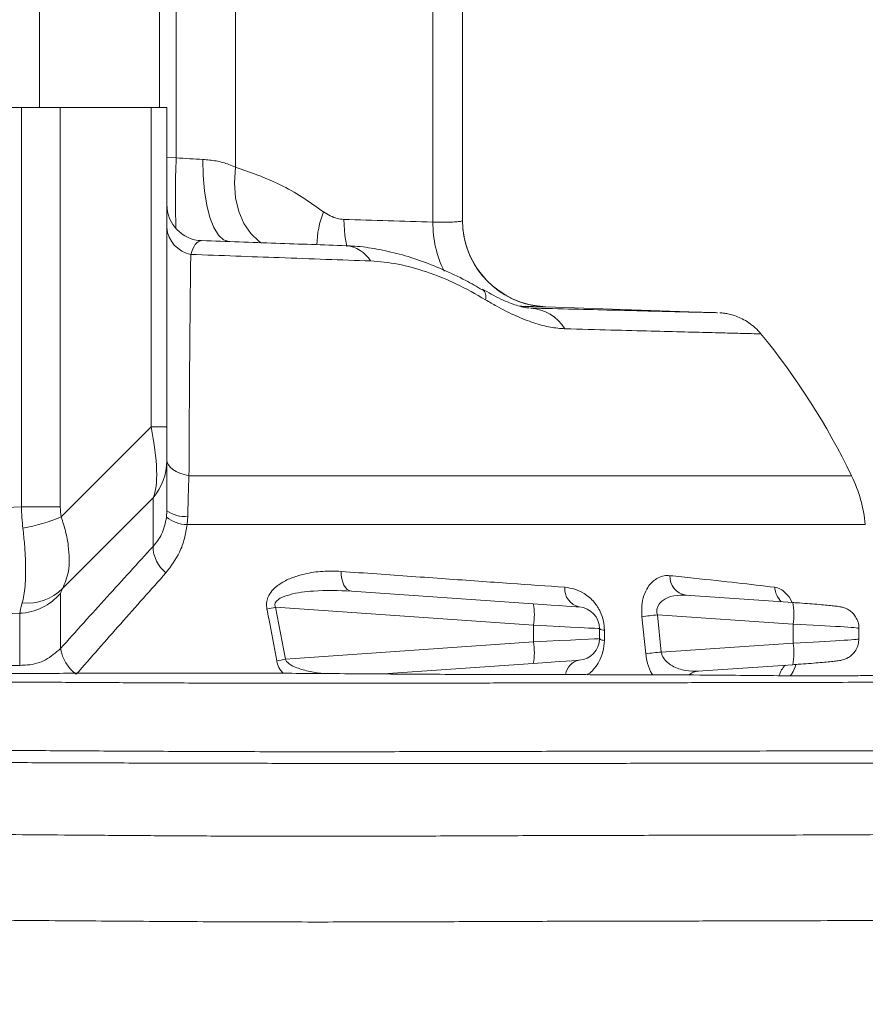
# Model space of a CAD drawing. Header units: millimetres. Extents: x 0 to 8410, y 0 to 5940.
# Tile 287 of 319: x 7412 to 7530, y 2451 to 2588. Entities that reach past the tile are written whole.
import ezdxf

# ---------------------------------------------------------------- set-up
doc = ezdxf.new("R2010")
doc.units = ezdxf.units.MM
doc.header["$LTSCALE"] = 10
doc.styles.add('SLDTEXTSTYLE0', font='TXT', dxfattribs={"width": 0.605})
doc.dimstyles.new('SLDDIMSTYLE0', dxfattribs={"dimtxt": 50, "dimasz": 50, "dimexe": 0, "dimexo": 0.0625, "dimgap": 12.5, "dimtad": 1, "dimtoh": 1, "dimdec": 1, "dimrnd": 1e-09, "dimzin": 12, "dimdsep": 46, "dimtxsty": 'SLDTEXTSTYLE0', "dimsah": 1, "dimcen": 0.09, "dimadec": 0, "dimazin": 0, "dimtfac": 1, "dimtofl": 0, "dimtmove": 0, "dimatfit": 3, "dimfxl": 1, "dimfrac": 2, "dimtolj": 1, "dimtzin": 12, "dimarcsym": 0})
doc.dimstyles.new('SLDDIMSTYLE2', dxfattribs={"dimtxt": 50, "dimasz": 50, "dimexe": 0, "dimexo": 0.0625, "dimgap": 12.5, "dimtad": 1, "dimtoh": 1, "dimdec": 1, "dimrnd": 1e-09, "dimzin": 12, "dimdsep": 46, "dimtxsty": 'SLDTEXTSTYLE0', "dimsah": 1, "dimcen": 0.09, "dimadec": 0, "dimazin": 0, "dimtfac": 1, "dimtofl": 0, "dimtmove": 0, "dimatfit": 3, "dimfxl": 1, "dimfrac": 2, "dimtolj": 1, "dimtzin": 12, "dimarcsym": 0})

# ---------------------------------------------------------------- blocks, each defined once
blk = doc.blocks.new('*D31')
at = {"color": 7, "linetype": 'Continuous', "lineweight": 0}
for p, q in [((7623.82, 3232.92), (7623.82, 2102.57)), ((7603.82, 2933.24), (7603.82, 2102.57)), ((7603.82, 2117.57), (7503.82, 2117.57)), ((7603.82, 2117.57), (7623.82, 2117.57)), ((7623.82, 2117.57), (8031.2, 2117.57))]:
    blk.add_line(p, q, dxfattribs=at)
for points in [[(7603.82, 2117.57), (7553.82, 2125.07), (7553.82, 2110.07)], [(7623.82, 2117.57), (7673.82, 2110.07), (7673.82, 2125.07)]]:
    blk.add_solid(points, dxfattribs=at)
at = {"color": 7, "linetype": 'Continuous', "lineweight": 0, "char_height": 50, "attachment_point": 1, "style": 'SLDTEXTSTYLE0'}
for s, insert in [(' (2x M8)', (7763.45, 2182.03)), ('20', (7687.09, 2182.03))]:
    blk.add_mtext(s, dxfattribs=dict(at, insert=insert))
blk = doc.blocks.new('*D32')
at = {"color": 7, "linetype": 'Continuous', "lineweight": 0}
for p, q in [((7603.82, 2933.24), (7603.82, 2002.57)), ((7366.82, 2227.33), (7366.82, 2002.57)), ((7603.82, 2017.57), (7366.82, 2017.57)), ((7603.82, 2017.57), (8068.78, 2017.57))]:
    blk.add_line(p, q, dxfattribs=at)
for points in [[(7366.82, 2017.57), (7416.82, 2010.07), (7416.82, 2025.07)], [(7603.82, 2017.57), (7553.82, 2025.07), (7553.82, 2010.07)]]:
    blk.add_solid(points, dxfattribs=at)
at = {"color": 7, "linetype": 'Continuous', "lineweight": 0, "char_height": 50, "attachment_point": 1, "style": 'SLDTEXTSTYLE0'}
for s, insert in [(' (2x M8)', (7801.03, 2082.03)), ('237', (7686.46, 2082.03))]:
    blk.add_mtext(s, dxfattribs=dict(at, insert=insert))

msp = doc.modelspace()

# ---------------------------------------------------------------- linework, layer by layer
at = {"color": 7, "linetype": 'Continuous', "lineweight": 0}
for p, q in [((7473.817262, 2629.142049), (7473.817262, 2559.900376)), ((7415.149446, 2590.574745), (7415.149446, 2575.574759)), ((7431.817259, 2575.574759), (7431.817259, 2590.574745)), ((7412.653255, 2575.574759), (7366.817261, 2575.574759)), ((7418.037563, 2575.574759), (7412.653255, 2575.574759)), ((7423.459212, 2575.574759), (7418.037563, 2575.574759)), ((7427.60473, 2575.574759), (7423.459212, 2575.574759)), ((7430.620256, 2575.574759), (7427.60473, 2575.574759)), ((7432.817261, 2575.574759), (7430.620256, 2575.574759)), ((7432.817261, 2575.574759), (7432.817261, 2531.263712)), ((7509.1906, 2547.102961), (7485.398467, 2547.93382)), ((7432.817261, 2531.263712), (7432.817261, 2526.5407)), ((7432.817261, 2526.5407), (7432.817261, 2519.632104)), ((7432.765524, 2518.735174), (7432.817261, 2519.632104)), ((7458.414155, 2508.480463), (7483.636621, 2506.716731)), ((7519.630293, 2506.886515), (7504.780139, 2507.893387)), ((7519.624005, 2506.886068), (7519.630293, 2506.886515)), ((7492.817263, 2503.277216), (7492.817263, 2501.872304)), ((7528.817262, 2501.84277), (7528.817262, 2503.30672)), ((7483.636621, 2498.432788), (7462.809662, 2496.976409)), ((7506.456266, 2497.369769), (7519.630293, 2498.263005)), ((7519.630293, 2498.263005), (7519.624005, 2498.263422))]:
    msp.add_line(p, q, dxfattribs=at)
at = {"color": 8, "linetype": 'Continuous', "lineweight": 0}
for p, q in [((7434.113349, 2568.582955), (7434.113349, 2624.569062)), ((7442.333478, 2625.186506), (7442.333478, 2567.282322)), ((7469.717759, 2559.66771), (7469.717759, 2623.749378)), ((7412.653255, 2520.159665), (7412.653255, 2575.574759)), ((7418.037563, 2575.574759), (7418.037563, 2520.159665)), ((7430.620256, 2531.263712), (7430.620256, 2575.574759)), ((7432.817261, 2568.628195), (7434.113349, 2568.582955)), ((7485.398467, 2547.907713), (7483.627598, 2548.101875)), ((7485.398467, 2547.907713), (7485.186952, 2547.909501)), ((7485.398467, 2547.93382), (7485.398467, 2547.907713)), ((7418.177347, 2518.772873), (7430.620256, 2531.263712)), ((7432.817261, 2531.263712), (7430.620256, 2531.263712)), ((7435.886654, 2524.484608), (7527.790035, 2524.484608)), ((7430.902126, 2521.425906), (7418.350293, 2508.825723)), ((7430.902126, 2514.664653), (7430.902126, 2521.425906)), ((7366.817261, 2518.144015), (7412.653255, 2520.159665)), ((7418.037563, 2520.159665), (7412.653255, 2520.159665)), ((7435.725573, 2518.858168), (7435.630682, 2517.693344)), ((7529.698725, 2517.693344), (7435.630682, 2517.693344)), ((7418.072901, 2508.149836), (7418.072901, 2500.504139)), ((7447.8879, 2506.227496), (7449.27008, 2499.018672)), ((7483.688819, 2503.724042), (7447.8879, 2506.227496)), ((7412.406723, 2505.396936), (7366.817261, 2503.392133)), ((7412.406723, 2498.170826), (7412.406723, 2505.396936)), ((7499.252747, 2499.787423), (7498.714115, 2504.924062)), ((7500.856872, 2505.170229), (7501.400451, 2500.016126)), ((7519.688825, 2503.893379), (7500.856872, 2505.170229)), ((7483.688819, 2501.425478), (7483.688819, 2503.724042)), ((7493.509661, 2503.037456), (7493.510912, 2501.637313)), ((7519.688825, 2501.256141), (7519.688825, 2503.893379)), ((7449.27008, 2499.018672), (7483.688819, 2501.425478)), ((7501.400451, 2500.016126), (7519.688825, 2501.256141))]:
    msp.add_line(p, q, dxfattribs=at)
at = {"color": 8, "linetype": 'Continuous', "lineweight": 0, "flags": 128}
for points in [[(7441.423061, 2556.969467), (7440.676677, 2557.20872), (7439.971666, 2557.865325), (7439.333062, 2558.916006), (7438.783544, 2560.323391), (7438.342634, 2562.037561), (7438.025977, 2563.9976), (7437.844816, 2566.133949), (7437.805596, 2568.370703)], [(7445.967275, 2556.767109), (7445.604364, 2557.005289), (7444.449644, 2558.071199), (7443.504113, 2559.46869), (7442.800197, 2561.149869), (7442.362043, 2563.057038), (7442.204665, 2565.124843), (7442.333478, 2567.282322)], [(7457.798283, 2556.305292), (7457.5111, 2557.819399), (7457.34411, 2560.054127)], [(7432.817261, 2526.665154), (7432.871039, 2526.319388), (7433.031212, 2525.981072), (7433.294336, 2525.657448), (7433.654743, 2525.355521), (7434.104699, 2525.081757), (7434.63451, 2524.842057), (7435.232784, 2524.641577), (7435.886654, 2524.484608)], [(7458.414155, 2508.480463), (7458.12429, 2508.549515), (7457.85063, 2508.713487), (7457.602049, 2508.966986), (7457.386616, 2509.301844), (7457.211326, 2509.707186), (7457.081857, 2510.169807), (7457.002427, 2510.674748), (7456.975597, 2511.205587)], [(7492.817263, 2503.277216), (7492.64581, 2503.28562), (7492.137338, 2503.310505), (7491.309281, 2503.351036), (7490.190032, 2503.405813), (7488.81797, 2503.472987), (7487.240146, 2503.550205), (7485.510665, 2503.634873), (7483.688819, 2503.724042)], [(7483.688819, 2501.425478), (7485.510665, 2501.514647), (7487.240146, 2501.599315), (7488.81797, 2501.676533), (7490.190032, 2501.743707), (7491.309281, 2501.798484), (7492.137338, 2501.839015), (7492.64581, 2501.8639), (7492.817263, 2501.872304)]]:
    msp.add_lwpolyline(points, dxfattribs=at)
at = {"color": 7, "linetype": 'Continuous', "lineweight": 0, "flags": 128}
for points in [[(7483.636621, 2506.716731), (7484.911914, 2506.627563), (7486.122551, 2506.542894), (7487.227033, 2506.465677), (7488.187472, 2506.398502), (7488.970946, 2506.343725), (7489.550586, 2506.303194), (7489.906515, 2506.278309), (7490.026529, 2506.269905)], [(7490.026529, 2498.879615), (7489.906515, 2498.87121), (7489.550586, 2498.846325), (7488.970946, 2498.805794), (7488.187472, 2498.751018), (7487.227033, 2498.683843), (7486.122551, 2498.606625), (7484.911914, 2498.521957), (7483.636621, 2498.432788)]]:
    msp.add_lwpolyline(points, dxfattribs=at)
at = {"color": 8, "linetype": 'Continuous', "lineweight": 0}
for centre, radius, start, end in [((7559.476872, 2563.235854), 125.477506, 177.55765702, 182.03576869), ((7466.214465, 2556.340662), 12.58224, 157.83405841, 179.23698622), ((7485.061792, 2559.595397), 15.344204, 179.72998057, 206.02713866), ((7436.935784, 2559.242523), 4.132402, 184.69729616, 258.83292781), ((7457.281001, 2551.976324), 4.443002, 31.22128056, 84.94282564), ((7475.60577, 2549.283383), 1.466968, 344.8639134, 45.90278869), ((7482.834063, 2541.670194), 6.092432, 31.71523782, 86.02944726), ((7425.008584, 2526.548567), 7.808681, 319.00286478, 359.94227558), ((7435.263668, 2522.973834), 4.141505, 233.79296017, 276.40355975), ((7407.246203, 2545.676527), 29.039568, 281.13501621, 292.11225211), ((7435.725322, 2522.414298), 4.721902, 231.18386067, 268.85155324), ((7435.585579, 2514.711017), 4.683682, 180.56718448, 231.94513906), ((7505.266839, 2510.512242), 2.663462, 177.84808031, 259.51670747), ((7413.415993, 2513.8406), 7.035362, 264.72120139, 314.53597829), ((7490.582867, 2508.778907), 2.569942, 175.00789528, 257.4977078), ((7520.160523, 2509.153206), 3.020859, 182.85883021, 225.62931552), ((7412.004988, 2513.431487), 8.044589, 272.86245929, 318.96293756), ((7477.707571, 2360.560069), 148.688306, 101.56921419, 102.03969984), ((7475.009643, 2505.069459), 8.782838, 351.18833355, 10.81018032), ((7511.142976, 2505.223402), 8.648728, 351.15380277, 11.08678688), ((7522.144538, 2310.423299), 195.906946, 96.23819907, 96.8690041), ((7493.453526, 2503.995005), 0.959193, 228.44561024, 273.3550397), ((7493.453039, 2502.607739), 0.97215, 229.15688049, 273.4128764), ((7423.561088, 2501.419339), 5.563972, 189.46742482, 233.57550487), ((7475.009643, 2500.080061), 8.782838, 349.18981968, 8.81166645), ((7511.142976, 2499.926117), 8.648728, 348.91321312, 8.84619723), ((7478.775962, 2336.406136), 165.267765, 100.28436937, 100.71304348), ((7490.434182, 2496.576615), 2.338801, 100.0379342, 172.51580899), ((7522.565444, 2291.061223), 210.024067, 95.78375023, 96.37297158), ((7520.642342, 2496.026198), 2.967493, 133.06406374, 166.0592971), ((7506.686042, 2495.198303), 2.183039, 93.25683324, 129.71307563)]:
    msp.add_arc(centre, radius, start, end, dxfattribs=at)
at = {"color": 7, "linetype": 'Continuous', "lineweight": 0}
for centre, radius, start, end in [((7437.817261, 2562.098432), 5, 180, 268), ((7485.817261, 2559.926502), 12, 180, 268), ((7485.817236, 2559.900386), 11.999974, 180.00004736, 259.48632304), ((7437.800611, 2480.873794), 100, 25.85582537, 39.31246088), ((7509.792154, 2515.762443), 20, 5.54028996, 25.85582537), ((7489.817261, 2503.277214), 3, 0, 86), ((7489.817261, 2501.872305), 3, 274, 0)]:
    msp.add_arc(centre, radius, start, end, dxfattribs=at)
at = {"color": 8, "linetype": 'Continuous', "lineweight": 0}
for centre, major_axis, ratio, start_param, end_param in [((7433.43298, 2569.255802), (12.999932, -0.875048), 0.048092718, 4.76798605, 5.058669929), ((7720.925522, -10064.789425), (12772.761235, -4598.18334), 0.9211002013, 1.9096508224, 1.9105705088), ((7424.817261, 2536.3609), (-5.181854, 15.872086), 0.2568785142, 3.4128623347, 4.3029718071), ((7419.234569, 2520.483596), (-0.258046, 15.002114), 0.438977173, 1.5848396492, 1.7850184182), ((7425.037564, 2520.483596), (4.955435, 5.178141), 0.9547932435, 2.3573441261, 2.5575228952), ((7424.33606, 2515.325567), (6.233948, 7.259647), 0.0832247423, 2.7462457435, 3.0449763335), ((7418.251194, 2520.440352), (5.826684, 15.268734), 0.0376481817, 2.6846241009, 2.9833546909), ((7518.817261, 2503.766702), (9.999997, -0.460097), 0.0167061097, 0.0005941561, 1.4842985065), ((7518.817261, 2501.382817), (9.999997, 0.460097), 0.0167061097, 4.7988868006, 6.2821968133)]:
    msp.add_ellipse(centre, major_axis=major_axis, ratio=ratio, start_param=start_param, end_param=end_param, dxfattribs=at)
at = {"color": 7, "linetype": 'Continuous', "lineweight": 0}
for points, knots in [([(7218.585069, 2670.434687), (7218.397578, 2670.389016), (7217.382799, 2670.141828), (7215.54539, 2669.602167), (7212.622299, 2668.705856), (7208.93157, 2667.444366), (7204.247428, 2665.635863), (7199.020348, 2663.31443), (7193.581383, 2660.519106), (7188.516646, 2657.443948), (7183.879939, 2654.130617), (7179.727285, 2650.637343), (7176.023285, 2646.862332), (7172.986157, 2643.114568), (7170.695186, 2639.730551), (7169.137864, 2637.013285), (7168.085765, 2634.92989), (7167.249371, 2633.109647), (7166.386362, 2631.031071), (7165.417657, 2628.351742), (7164.419703, 2625.017003), (7163.518076, 2621.108711), (7162.731751, 2616.246506), (7162.242096, 2610.734297), (7162.130471, 2604.82825), (7162.385652, 2599.293317), (7162.924011, 2594.210852), (7163.613234, 2589.710361), (7164.266447, 2586.077532), (7164.794963, 2583.329056), (7165.201643, 2581.273119), (7165.609727, 2579.237092), (7166.098158, 2576.822486), (7166.73454, 2573.707464), (7167.640833, 2569.299315), (7168.774268, 2563.780727), (7170.03141, 2557.505361), (7171.195734, 2551.479932), (7172.254827, 2545.927171), (7173.224052, 2540.843443), (7174.13733, 2536.087948), (7175.034733, 2531.502399), (7175.887515, 2527.336712), (7176.731411, 2523.4577), (7177.607807, 2519.706672), (7178.65133, 2515.663679), (7179.88673, 2511.400049), (7181.254211, 2507.241458), (7182.586692, 2503.683482), (7183.747469, 2500.912493), (7184.70336, 2498.826209), (7185.657446, 2496.901857), (7186.772407, 2494.82949), (7188.209488, 2492.419654), (7189.902783, 2489.914296), (7192.12068, 2487.048923), (7194.735682, 2484.294655), (7197.372657, 2482.274859), (7199.589941, 2481.025165), (7201.552658, 2480.172892), (7203.901944, 2479.471969), (7206.312183, 2479.057177), (7208.434866, 2478.882502), (7210.183826, 2478.836216), (7211.776222, 2478.855636), (7213.511454, 2478.9297), (7215.550511, 2479.069924), (7218.006685, 2479.288189), (7220.611677, 2479.531192), (7223.558149, 2479.789287), (7226.856206, 2480.067023), (7230.845604, 2480.390643), (7235.202434, 2480.734663), (7239.809494, 2481.092523), (7244.189952, 2481.430577), (7248.4049, 2481.757745), (7252.508874, 2482.080258), (7256.727244, 2482.417078), (7260.742085, 2482.743204), (7264.539788, 2483.055039), (7268.30936, 2483.363066), (7272.640834, 2483.710849), (7277.806106, 2484.111514), (7283.765347, 2484.545591), (7290.199214, 2484.976817), (7296.782022, 2485.388182), (7303.436879, 2485.776147), (7310.781817, 2486.182224), (7318.679571, 2486.566769), (7326.852521, 2486.803385), (7334.395535, 2486.857064), (7341.20587, 2486.834416), (7347.299857, 2486.793169), (7352.988826, 2486.751046), (7359.437788, 2486.700436), (7367.11404, 2486.641366), (7376.196498, 2486.579148), (7386.055647, 2486.516829), (7396.332772, 2486.452901), (7406.863544, 2486.386767), (7417.472257, 2486.322098), (7428.355354, 2486.257835), (7439.498015, 2486.20537), (7450.871119, 2486.177799), (7462.37665, 2486.185621), (7473.808263, 2486.211486), (7484.899791, 2486.239769), (7495.398327, 2486.256223), (7504.555124, 2486.266811), (7512.525606, 2486.277402), (7519.572796, 2486.293552), (7526.169855, 2486.313591), (7532.221922, 2486.330691), (7537.626762, 2486.336224), (7542.317317, 2486.322503), (7546.231189, 2486.291562), (7549.365963, 2486.248533), (7551.775631, 2486.20207), (7553.546983, 2486.171372), (7554.729095, 2486.170653), (7555.631313, 2486.248884), (7556.426003, 2486.433845), (7557.207944, 2486.730027), (7557.910049, 2487.119573), (7558.523146, 2487.5735), (7559.08298, 2488.091765), (7559.751717, 2488.93489), (7560.356805, 2490.147524), (7560.6977, 2491.608421), (7560.697091, 2493.145552), (7560.331898, 2494.691215), (7559.627693, 2496.102389), (7558.664085, 2497.256322), (7557.461039, 2498.13216), (7556.387881, 2498.572203), (7555.545455, 2498.750398), (7554.842057, 2498.814652), (7554.011809, 2498.773067), (7552.956933, 2498.51892), (7551.831985, 2497.928073), (7550.759074, 2497.004618), (7550.342746, 2496.109375), (7550.133328, 2495.659056)], [0, 0, 0, 0, 0.0007560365, 0.0040919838, 0.0074441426, 0.0126392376, 0.0191701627, 0.0267681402, 0.0345869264, 0.0426268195, 0.0495225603, 0.0565422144, 0.0636499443, 0.0702838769, 0.0757810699, 0.0801426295, 0.0830127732, 0.0853144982, 0.0883292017, 0.0922582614, 0.0970917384, 0.1028323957, 0.1091051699, 0.1179314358, 0.1263267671, 0.134314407, 0.1419159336, 0.1490068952, 0.1549527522, 0.1587342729, 0.16171482, 0.164408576, 0.1680813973, 0.1728006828, 0.1785836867, 0.1879120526, 0.1972080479, 0.2058093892, 0.2136657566, 0.2207372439, 0.2272595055, 0.2336893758, 0.2400149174, 0.2448596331, 0.2502322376, 0.2561511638, 0.262583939, 0.2694271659, 0.2755372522, 0.2798884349, 0.2834543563, 0.2864594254, 0.2902157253, 0.2949312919, 0.3004682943, 0.3057939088, 0.3139891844, 0.3209335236, 0.3240806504, 0.3279558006, 0.3328335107, 0.3380243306, 0.3421390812, 0.3453786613, 0.3484048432, 0.3514935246, 0.3555223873, 0.360549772, 0.3659240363, 0.3704256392, 0.3767234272, 0.3835147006, 0.3910409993, 0.398495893, 0.4058930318, 0.4118923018, 0.4181356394, 0.4246425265, 0.4307883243, 0.4357871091, 0.4410898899, 0.4469402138, 0.4541563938, 0.4627265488, 0.4715829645, 0.480444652, 0.4893108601, 0.4981791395, 0.5095162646, 0.5203480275, 0.530317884, 0.539310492, 0.5472020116, 0.5541986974, 0.5614743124, 0.5721707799, 0.5837493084, 0.5963236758, 0.6100378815, 0.6234666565, 0.6374932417, 0.6521624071, 0.6675399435, 0.6836923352, 0.7006025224, 0.7180114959, 0.735654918, 0.7533079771, 0.7707540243, 0.7853226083, 0.8003052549, 0.8154783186, 0.8305489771, 0.8451375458, 0.8587713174, 0.8711998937, 0.8824612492, 0.8926407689, 0.9018606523, 0.9101807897, 0.9170784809, 0.9227584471, 0.9274852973, 0.9313867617, 0.9334196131, 0.9366944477, 0.9410847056, 0.9462120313, 0.951824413, 0.9576494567, 0.9627848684, 0.9672293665, 0.972185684, 0.976401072, 0.9800239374, 0.9816211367, 0.9831677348, 0.9853725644, 0.9883675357, 0.9920991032, 0.9960257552, 1, 1, 1, 1]), ([(7437.642763, 2557.101491), (7441.136336, 2556.979483), (7448.155309, 2556.734354), (7454.490628, 2556.513139), (7457.672651, 2556.402031)], [0, 0, 0, 0, 0.4977326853, 1, 1, 1, 1]), ([(7476.586695, 2550.268892), (7475.823148, 2550.713172), (7474.01423, 2551.765717), (7471.094416, 2553.136454), (7467.88575, 2554.399722), (7464.701686, 2555.372496), (7461.573199, 2556.026926), (7459.236228, 2556.352526), (7457.967829, 2556.366453), (7457.699682, 2556.369397)], [0, 0, 0, 0, 0.1247573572, 0.2955625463, 0.4641082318, 0.6303571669, 0.7944584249, 0.9565471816, 1, 1, 1, 1]), ([(7483.07285, 2547.766331), (7483.013558, 2547.767877), (7482.844315, 2547.772288), (7482.245941, 2547.867489), (7481.369581, 2548.100928), (7480.345064, 2548.467988), (7479.156648, 2548.990969), (7477.889352, 2549.628682), (7477.008456, 2550.14219), (7476.600873, 2550.379786)], [0, 0, 0, 0, 0.0898884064, 0.2565777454, 0.4181168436, 0.5581263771, 0.7073834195, 0.8646090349, 1, 1, 1, 1]), ([(7485.186952, 2547.909501), (7485.153863, 2547.909503), (7485.032559, 2547.909511), (7484.0526, 2547.935362), (7482.923368, 2547.966662), (7481.969319, 2547.995625), (7481.801282, 2548.000726)], [0, 0, 0, 0, 0.1468158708, 0.5382170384, 0.9186661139, 1, 1, 1, 1]), ([(7483.255926, 2547.748003), (7485.295513, 2547.695365), (7489.374692, 2547.590088), (7494.630296, 2547.457653), (7499.199069, 2547.34402), (7503.018566, 2547.250489), (7506.011092, 2547.177945), (7508.091116, 2547.127962), (7509.206953, 2547.101287), (7509.195198, 2547.101569), (7509.190585, 2547.10168)], [0, 0, 0, 0, 0.1252236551, 0.2504476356, 0.3788570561, 0.5072668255, 0.6406719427, 0.7740772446, 0.9113305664, 1, 1, 1, 1]), ([(7515.163119, 2544.212583), (7515.12206, 2544.268911), (7514.846421, 2544.647054), (7514.217595, 2545.21288), (7513.332405, 2545.875787), (7512.439949, 2546.359145), (7511.598973, 2546.694302), (7510.845605, 2546.905011), (7510.222926, 2547.019608), (7509.796508, 2547.069984), (7509.59296, 2547.082815), (7509.542386, 2547.086004)], [0, 0, 0, 0, 0.032169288, 0.2159597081, 0.3865375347, 0.5427576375, 0.6827709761, 0.8039570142, 0.902967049, 0.9758910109, 1, 1, 1, 1]), ([(7553.439136, 2495.483044), (7553.444492, 2495.487055), (7553.460771, 2495.499246), (7553.392634, 2495.502785), (7553.294336, 2495.515961), (7553.102749, 2495.530719), (7552.779306, 2495.551839), (7552.246634, 2495.57993), (7551.476313, 2495.613858), (7550.405774, 2495.652702), (7548.963742, 2495.69464), (7547.068203, 2495.73683), (7544.625061, 2495.775046), (7541.519595, 2495.80589), (7537.645292, 2495.824566), (7532.921493, 2495.826878), (7527.255935, 2495.814776), (7520.60378, 2495.79529), (7513.0252, 2495.776907), (7505.009413, 2495.766528), (7496.796316, 2495.756791), (7488.627652, 2495.745085), (7480.31913, 2495.727094), (7471.148126, 2495.703191), (7461.237352, 2495.681441), (7450.744398, 2495.675443), (7440.784781, 2495.697973), (7431.403873, 2495.738394), (7422.58769, 2495.787735), (7414.3102, 2495.837486), (7406.54143, 2495.885121), (7399.252023, 2495.930351), (7390.989701, 2495.981517), (7381.713781, 2496.037634), (7371.128526, 2496.104776), (7360.46463, 2496.188863), (7349.548941, 2496.280341), (7338.605173, 2496.342267), (7327.654283, 2496.286128), (7317.781672, 2495.987081), (7309.123425, 2495.587757), (7301.647328, 2495.195147), (7293.803535, 2494.737361), (7285.674929, 2494.206652), (7277.338646, 2493.601767), (7270.769251, 2493.085356), (7266.259809, 2492.720713), (7263.960926, 2492.533175), (7261.981386, 2492.371043), (7259.984873, 2492.20719), (7257.720943, 2492.021523), (7255.183917, 2491.813796), (7252.403373, 2491.58688), (7249.127593, 2491.321245), (7245.35613, 2491.019523), (7241.07332, 2490.68662), (7236.707988, 2490.365558), (7232.624863, 2490.061482), (7229.26538, 2489.792646), (7226.48729, 2489.549564), (7223.999454, 2489.310885), (7221.521367, 2489.046945), (7219.195961, 2488.767558), (7217.166695, 2488.504949), (7215.311065, 2488.277367), (7213.479184, 2488.086922), (7211.541618, 2487.959599), (7209.727375, 2487.958084), (7208.199996, 2488.086693), (7206.987068, 2488.294813), (7205.885818, 2488.582525), (7204.706807, 2489.017653), (7203.410948, 2489.690439), (7202.178265, 2490.563034), (7201.175246, 2491.431218), (7200.483718, 2492.102474), (7199.929856, 2492.678811), (7199.171235, 2493.51446), (7197.993989, 2494.947088), (7196.477955, 2497.068591), (7194.830285, 2499.743401), (7193.117865, 2503.009628), (7191.292374, 2507.183321), (7189.446559, 2512.370037), (7188.06846, 2516.69469), (7187.446078, 2519.386943), (7187.325041, 2519.910518)], [0, 0, 0, 0, 0.0019126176, 0.0058124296, 0.0099881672, 0.0144765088, 0.0208435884, 0.0279239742, 0.0358536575, 0.0447945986, 0.0549372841, 0.0665031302, 0.0797477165, 0.0949665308, 0.112489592, 0.1324297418, 0.1545700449, 0.1786468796, 0.2038664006, 0.2290898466, 0.2508563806, 0.2721486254, 0.2928185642, 0.3127368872, 0.3379436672, 0.3613989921, 0.3829573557, 0.4027580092, 0.4209974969, 0.4378448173, 0.4534453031, 0.4679257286, 0.4813964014, 0.5024007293, 0.522440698, 0.5433287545, 0.564906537, 0.5869922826, 0.6093995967, 0.6319874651, 0.6458789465, 0.6608546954, 0.6767886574, 0.6935679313, 0.7110720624, 0.7290790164, 0.7354230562, 0.7402739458, 0.744098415, 0.748479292, 0.7535505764, 0.7592963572, 0.7656928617, 0.7726322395, 0.7820794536, 0.7923281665, 0.8033814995, 0.8138640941, 0.822696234, 0.8290606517, 0.8356790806, 0.8426069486, 0.8493162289, 0.8551606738, 0.8601313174, 0.8659643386, 0.8726378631, 0.8797518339, 0.8856433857, 0.8906197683, 0.8952814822, 0.9004443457, 0.9066106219, 0.9132563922, 0.9183827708, 0.9217528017, 0.9238322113, 0.9262361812, 0.9324140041, 0.9405070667, 0.9484691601, 0.9578984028, 0.9689859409, 0.9819061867, 0.9964812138, 1, 1, 1, 1]), ([(7528.791855, 2503.307405), (7528.799668, 2503.378166), (7528.840354, 2503.746648), (7528.653731, 2504.365722), (7528.296517, 2505.050499), (7527.844886, 2505.548323), (7527.38156, 2505.888398), (7526.955413, 2506.097845), (7526.625823, 2506.208454), (7526.376355, 2506.27052), (7526.120478, 2506.319365), (7525.752933, 2506.373085), (7525.139891, 2506.443806), (7524.193071, 2506.535405), (7523.02542, 2506.635881), (7521.667642, 2506.742269), (7520.505962, 2506.826618), (7519.81847, 2506.873644), (7519.630293, 2506.886515)], [0, 0, 0, 0, 0.0152758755, 0.0795480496, 0.1339434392, 0.1815082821, 0.2230698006, 0.2586366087, 0.2876284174, 0.3133410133, 0.3506271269, 0.4179571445, 0.5265596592, 0.6316176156, 0.7423050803, 0.8511125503, 0.9592472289, 1, 1, 1, 1]), ([(7519.630293, 2498.263005), (7519.890404, 2498.280852), (7520.647728, 2498.332817), (7521.863279, 2498.422092), (7523.186525, 2498.52693), (7524.33397, 2498.626926), (7525.267939, 2498.71915), (7525.854548, 2498.789464), (7526.216508, 2498.846373), (7526.51729, 2498.910149), (7526.901114, 2499.027605), (7527.391604, 2499.26126), (7527.931397, 2499.669752), (7528.418799, 2500.278174), (7528.761018, 2501.033776), (7528.786587, 2501.581277), (7528.79871, 2501.840863)], [0, 0, 0, 0, 0.0563904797, 0.1641836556, 0.2722971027, 0.3808499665, 0.4904479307, 0.6032466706, 0.6670515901, 0.7044125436, 0.7366474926, 0.7776133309, 0.8253163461, 0.8828571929, 0.9444594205, 1, 1, 1, 1]), ([(7568.408544, 2499.019924), (7568.515967, 2498.85728), (7569.080386, 2498.002723), (7569.671763, 2496.174392), (7570.113333, 2493.704629), (7570.128412, 2491.028189), (7569.743231, 2488.435772), (7569.025944, 2486.040077), (7567.84927, 2483.384679), (7565.982796, 2480.719915), (7563.544982, 2478.28031), (7561.428052, 2476.702995), (7559.757322, 2475.6858), (7558.560975, 2475.067528), (7557.678501, 2474.678152), (7557.091836, 2474.457502), (7556.711105, 2474.339612), (7556.547702, 2474.300264), (7556.397767, 2474.276245), (7556.214461, 2474.271754), (7555.928295, 2474.288579), (7555.443441, 2474.328677), (7554.670123, 2474.387789), (7553.493486, 2474.460284), (7551.78295, 2474.538107), (7549.529485, 2474.605771), (7546.702744, 2474.657192), (7543.279606, 2474.690429), (7539.062775, 2474.702192), (7533.983031, 2474.689508), (7527.988565, 2474.661118), (7521.099171, 2474.62797), (7512.994007, 2474.603228), (7503.717919, 2474.589672), (7493.263769, 2474.573129), (7482.485665, 2474.540093), (7471.689311, 2474.493719), (7461.130651, 2474.45692), (7451.003499, 2474.446923), (7441.417644, 2474.474494), (7432.380251, 2474.524328), (7423.86039, 2474.585449), (7415.82359, 2474.646681), (7408.243722, 2474.705564), (7400.673831, 2474.766377), (7393.140905, 2474.829352), (7385.653491, 2474.895003), (7378.466196, 2474.965072), (7371.306302, 2475.048311), (7363.315774, 2475.163769), (7354.476363, 2475.334947), (7344.850658, 2475.601127), (7335.130816, 2476.010543), (7325.349169, 2476.238111), (7315.478116, 2475.70425), (7305.339612, 2474.681135), (7294.722069, 2473.744297), (7286.30806, 2473.032288), (7280.238803, 2472.496358), (7276.536631, 2472.159754), (7272.875526, 2471.824843), (7269.501142, 2471.520787), (7266.676626, 2471.275618), (7264.306051, 2471.07959), (7262.038928, 2470.902722), (7259.508382, 2470.722518), (7256.618155, 2470.542963), (7253.287284, 2470.375374), (7250.168116, 2470.269819), (7247.314923, 2470.226399), (7244.906335, 2470.232945), (7242.679083, 2470.290917), (7240.8726, 2470.390135), (7239.286908, 2470.52032), (7237.60693, 2470.712781), (7235.731059, 2471.034811), (7234.11596, 2471.441512), (7232.938089, 2471.828813), (7231.999462, 2472.203092), (7231.069437, 2472.646567), (7230.034211, 2473.257051), (7229.080905, 2473.936481), (7228.465967, 2474.481425), (7228.229533, 2474.690947)], [0, 0, 0, 0, 0.0012268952, 0.0064462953, 0.0128548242, 0.0194439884, 0.0275833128, 0.034514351, 0.0413480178, 0.0546108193, 0.0676739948, 0.0820735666, 0.0925402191, 0.1024535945, 0.1112934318, 0.118814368, 0.1247869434, 0.1305577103, 0.1364081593, 0.1427064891, 0.150523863, 0.1591966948, 0.1689168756, 0.1799162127, 0.1924717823, 0.2069096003, 0.2210638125, 0.2371311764, 0.2553353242, 0.2755515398, 0.2975400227, 0.3210306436, 0.3450934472, 0.3730490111, 0.4003677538, 0.4266834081, 0.4517344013, 0.4753449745, 0.4973398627, 0.5176252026, 0.5363432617, 0.5536666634, 0.5697491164, 0.5847153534, 0.5986677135, 0.6141961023, 0.6285246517, 0.6418948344, 0.6555006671, 0.6695621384, 0.6876712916, 0.7062252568, 0.7250538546, 0.7440646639, 0.7633017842, 0.7834762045, 0.8053741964, 0.8286750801, 0.8367166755, 0.8448857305, 0.8531767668, 0.8613926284, 0.8680801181, 0.8730006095, 0.8783822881, 0.8847064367, 0.8919424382, 0.9005331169, 0.9111304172, 0.9179180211, 0.9253064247, 0.9328147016, 0.9387870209, 0.9431868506, 0.9497729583, 0.958286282, 0.9657739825, 0.9713343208, 0.9763625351, 0.9814654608, 0.9877391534, 0.9952859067, 1, 1, 1, 1]), ([(7542.25039, 2495.795939), (7542.176865, 2495.842725), (7541.856253, 2496.04674), (7541.230016, 2496.323066), (7540.502327, 2496.600939), (7539.710923, 2496.830484), (7538.869681, 2496.991694), (7537.971922, 2497.058977), (7536.990578, 2497.043048), (7535.771999, 2496.968567), (7534.256364, 2496.881557), (7532.377592, 2496.8086), (7530.246483, 2496.755613), (7527.586584, 2496.721731), (7524.306958, 2496.707802), (7520.350418, 2496.715677), (7515.677396, 2496.750314), (7509.958013, 2496.801418), (7503.098043, 2496.8541), (7494.946594, 2496.876463), (7485.746167, 2496.878839), (7475.527871, 2496.894381), (7464.652173, 2496.960647), (7453.903265, 2497.042671), (7443.61543, 2497.101222), (7434.029359, 2497.111), (7424.784748, 2497.089159), (7416.06962, 2497.053477), (7408.028386, 2497.022902), (7400.673221, 2496.994447), (7393.179514, 2496.958095), (7385.625365, 2496.907986), (7378.097105, 2496.826893), (7371.45722, 2496.71013), (7365.623675, 2496.558138), (7361.289, 2496.399013), (7358.61161, 2496.279953), (7357.623699, 2496.228671), (7357.345206, 2496.214214)], [0, 0, 0, 0, 0.0022273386, 0.0097125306, 0.01653753, 0.0238469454, 0.0367202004, 0.0514539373, 0.0686769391, 0.0892747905, 0.1138499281, 0.1339084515, 0.1564946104, 0.1820553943, 0.2110931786, 0.2440133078, 0.2804719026, 0.3197076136, 0.3678845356, 0.4174514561, 0.467745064, 0.5186521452, 0.5700378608, 0.6209825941, 0.6633224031, 0.7036163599, 0.7417393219, 0.7767423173, 0.8081995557, 0.8365727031, 0.8622753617, 0.8944069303, 0.9226686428, 0.9475661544, 0.9694828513, 0.9887054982, 0.9968160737, 1, 1, 1, 1]), ([(7209.202836, 2478.874731), (7209.718749, 2478.172526), (7211.45547, 2475.808687), (7214.132863, 2472.847459), (7216.98111, 2469.683872), (7219.41161, 2467.222941), (7221.764708, 2465.088577), (7224.020211, 2463.343485), (7226.244076, 2461.931678), (7228.320251, 2460.898457), (7230.211325, 2460.181332), (7231.884052, 2459.673781), (7233.574376, 2459.263363), (7235.436688, 2458.928597), (7237.506385, 2458.665908), (7239.919805, 2458.468018), (7242.8954, 2458.352631), (7246.428109, 2458.329498), (7250.072927, 2458.379002), (7253.280206, 2458.480137), (7256.030732, 2458.603833), (7259.073374, 2458.772181), (7262.584698, 2459.009698), (7266.76553, 2459.346258), (7271.449964, 2459.757581), (7277.051349, 2460.271084), (7283.723953, 2460.868167), (7291.117758, 2461.487685), (7298.980385, 2462.167641), (7307.233279, 2462.947894), (7315.283436, 2463.79821), (7323.049633, 2464.302581), (7330.171756, 2464.298109), (7336.747646, 2464.068878), (7342.679547, 2463.813804), (7347.975488, 2463.625118), (7352.918377, 2463.4867), (7358.553092, 2463.358715), (7365.226854, 2463.242579), (7373.060663, 2463.135444), (7381.458188, 2463.042311), (7390.458374, 2462.958541), (7400.889891, 2462.869356), (7412.670137, 2462.775554), (7425.662593, 2462.675773), (7439.001214, 2462.586561), (7451.708595, 2462.5476), (7463.733002, 2462.567549), (7474.860683, 2462.609383), (7485.704981, 2462.653799), (7496.004774, 2462.6791), (7505.574534, 2462.69347), (7514.386094, 2462.707446), (7522.597669, 2462.735325), (7530.194351, 2462.773821), (7537.02249, 2462.805626), (7542.628995, 2462.8084), (7547.076734, 2462.778277), (7550.459318, 2462.726893), (7553.106635, 2462.655314), (7555.094777, 2462.57689), (7556.540567, 2462.513058), (7557.546063, 2462.4908), (7558.317865, 2462.530485), (7559.024178, 2462.643813), (7559.87407, 2462.857808), (7560.941231, 2463.19873), (7562.264857, 2463.704015), (7563.914645, 2464.446226), (7565.832092, 2465.460276), (7568.212093, 2466.943215), (7570.700639, 2468.813775), (7573.208099, 2471.142431), (7575.516049, 2473.764411), (7577.607728, 2476.829899), (7579.145183, 2480.007379), (7580.119354, 2482.763995), (7580.634771, 2484.704223), (7580.947312, 2486.169844), (7581.187141, 2487.552471), (7581.394714, 2489.413449), (7581.459287, 2491.672046), (7581.376922, 2493.932405), (7581.133951, 2495.433898), (7581.031601, 2496.066395)], [0, 0, 0, 0, 0.0064893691, 0.021845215, 0.0332855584, 0.0446327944, 0.0551790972, 0.0648164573, 0.0725366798, 0.0802133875, 0.0865684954, 0.0908619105, 0.0963347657, 0.1027646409, 0.1083473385, 0.114736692, 0.1235976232, 0.1344012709, 0.1438030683, 0.1517114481, 0.1581061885, 0.1635985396, 0.173230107, 0.1822898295, 0.1916924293, 0.2039826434, 0.2180508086, 0.232916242, 0.2483016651, 0.2642993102, 0.2809291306, 0.2948551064, 0.3077588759, 0.319627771, 0.3303199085, 0.3396739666, 0.3480989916, 0.3568770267, 0.3699009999, 0.3838480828, 0.3988076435, 0.4148944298, 0.4322538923, 0.4553530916, 0.4796226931, 0.5052155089, 0.5323167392, 0.5550885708, 0.5785122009, 0.6022851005, 0.6261645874, 0.6498707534, 0.6734278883, 0.6975508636, 0.7218513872, 0.7457601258, 0.768537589, 0.7860324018, 0.8020401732, 0.8166356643, 0.8299424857, 0.8421177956, 0.8533251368, 0.862274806, 0.8707588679, 0.8789288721, 0.8868468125, 0.8945254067, 0.9024345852, 0.9118380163, 0.9212056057, 0.9321586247, 0.9404324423, 0.9493663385, 0.9586463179, 0.966527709, 0.9727146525, 0.9773282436, 0.9791716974, 0.9821361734, 0.9860878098, 0.9908290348, 0.9961367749, 1, 1, 1, 1]), ([(7555.539276, 2486.264217), (7555.287118, 2486.148521), (7554.675185, 2485.867752), (7553.85763, 2485.562528), (7553.05566, 2485.284071), (7552.378357, 2485.076384), (7551.809798, 2484.918316), (7551.266535, 2484.781801), (7550.801462, 2484.671258), (7550.279749, 2484.577807), (7549.841441, 2484.525165), (7549.299499, 2484.499911), (7548.552432, 2484.492432), (7547.422621, 2484.497569), (7545.775631, 2484.511976), (7543.476107, 2484.532021), (7540.563991, 2484.552566), (7537.031404, 2484.569881), (7532.9085, 2484.58124), (7528.007747, 2484.587231), (7522.312105, 2484.588882), (7515.844933, 2484.587053), (7508.664963, 2484.58266), (7500.440764, 2484.576485), (7491.119504, 2484.569171), (7480.841523, 2484.562552), (7470.409092, 2484.558973), (7460.068893, 2484.560272), (7450.040526, 2484.56799), (7439.910137, 2484.585146), (7429.773326, 2484.611465), (7419.667955, 2484.644717), (7410.235487, 2484.679521), (7401.430019, 2484.712832), (7392.60491, 2484.744429), (7383.765559, 2484.771185), (7374.610421, 2484.789021), (7365.404985, 2484.79453), (7355.796708, 2484.779435), (7345.815719, 2484.720583), (7335.598968, 2484.582288), (7325.191262, 2484.359035), (7315.837869, 2484.125404), (7307.738407, 2483.88121), (7300.977818, 2483.643712), (7294.398431, 2483.388344), (7288.007036, 2483.125965), (7281.92351, 2482.876476), (7276.905136, 2482.684637), (7273.008209, 2482.550574), (7270.12377, 2482.461364), (7267.21214, 2482.382561), (7263.860944, 2482.308243), (7260.409651, 2482.259414), (7257.277725, 2482.24152), (7255.542726, 2482.25478), (7254.75743, 2482.260782)], [0, 0, 0, 0, 0.00792702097, 0.01923716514, 0.02970135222, 0.03978015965, 0.04932130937, 0.05818094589, 0.07082422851, 0.08388089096, 0.09777400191, 0.10912904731, 0.12152299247, 0.13528111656, 0.15076350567, 0.16836272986, 0.18849928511, 0.20811743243, 0.23018741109, 0.25453781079, 0.28069545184, 0.30819687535, 0.33637696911, 0.36448710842, 0.3967652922, 0.42819843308, 0.45849789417, 0.48734973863, 0.51444441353, 0.5395365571, 0.56712886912, 0.59229934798, 0.61534918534, 0.63654224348, 0.656106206, 0.67855912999, 0.69927650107, 0.72073722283, 0.74344842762, 0.76722139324, 0.79185637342, 0.81712366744, 0.84272337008, 0.8595980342, 0.87625026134, 0.89268454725, 0.90890446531, 0.92491400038, 0.93981348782, 0.94850082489, 0.95618571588, 0.96327225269, 0.97251425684, 0.98435755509, 0.99291990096, 1, 1, 1, 1])]:
    msp.add_open_spline(points, degree=3, knots=knots, dxfattribs=at)
at = {"color": 8, "linetype": 'Continuous', "lineweight": 0}
for points, knots in [([(7437.805596, 2568.370703), (7438.438376, 2568.315342), (7439.728479, 2568.202471), (7441.225875, 2567.786307), (7442.033775, 2567.418694), (7442.333478, 2567.282322)], [0, 0, 0, 0, 0.3771604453, 0.7689487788, 1, 1, 1, 1]), ([(7442.333478, 2567.282322), (7444.419323, 2566.567568), (7447.574153, 2565.486504), (7451.61787, 2563.196233), (7453.580702, 2561.790623), (7454.562116, 2561.08782)], [0, 0, 0, 0, 0.4938300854, 0.7469157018, 1, 1, 1, 1]), ([(7454.562116, 2561.08782), (7455.179851, 2560.709726), (7456.078883, 2560.15946), (7457.042581, 2560.07923), (7457.34411, 2560.054127)], [0, 0, 0, 0, 0.6871124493, 1, 1, 1, 1]), ([(7469.717759, 2559.66771), (7470.148319, 2559.662914), (7471.084156, 2559.65249), (7472.236021, 2559.669953), (7473.133032, 2559.717046), (7473.70849, 2559.792303), (7473.780661, 2559.864011), (7473.817262, 2559.900376)], [0, 0, 0, 0, 0.1734045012, 0.3769004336, 0.5863566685, 0.7902264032, 1, 1, 1, 1]), ([(7437.642763, 2557.101491), (7437.333862, 2557.026216), (7436.778115, 2556.890787), (7436.333114, 2555.711959), (7436.135459, 2555.188361)], [0, 0, 0, 0, 0.555831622, 1, 1, 1, 1]), ([(7436.135459, 2555.188361), (7436.114023, 2553.558666), (7436.070238, 2550.229809), (7436.014396, 2544.601502), (7435.964533, 2538.406886), (7435.921351, 2531.725387), (7435.89822, 2526.898176), (7435.886654, 2524.484608)], [0, 0, 0, 0, 0.19113076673, 0.39040870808, 0.58967888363, 0.7948425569, 1, 1, 1, 1]), ([(7461.080532, 2554.279331), (7459.038976, 2554.353718), (7454.948638, 2554.502757), (7448.667029, 2554.731638), (7442.407023, 2554.959777), (7438.22795, 2555.112095), (7436.135459, 2555.188361)], [0, 0, 0, 0, 0.26350100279, 0.5279346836, 0.76363355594, 1, 1, 1, 1]), ([(7477.021846, 2548.900339), (7475.679058, 2549.661039), (7472.964821, 2551.198675), (7468.860391, 2552.833011), (7464.811991, 2553.962575), (7462.335964, 2554.17276), (7461.080532, 2554.279331)], [0, 0, 0, 0, 0.249452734, 0.5042296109, 0.7486271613, 1, 1, 1, 1]), ([(7488.01672, 2544.872973), (7487.371133, 2544.922025), (7486.062057, 2545.021491), (7483.765805, 2545.633571), (7481.250439, 2546.614155), (7478.970021, 2547.753014), (7477.53978, 2548.595316), (7477.021846, 2548.900339)], [0, 0, 0, 0, 0.21412564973, 0.43418925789, 0.65013130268, 0.8733019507, 1, 1, 1, 1]), ([(7515.105139, 2544.170144), (7515.111437, 2544.169982), (7515.127643, 2544.169564), (7514.015, 2544.197284), (7511.865772, 2544.250994), (7508.718354, 2544.330385), (7504.766467, 2544.43122), (7500.066294, 2544.552794), (7494.562967, 2544.697078), (7490.198801, 2544.814341), (7488.01672, 2544.872973)], [0, 0, 0, 0, 0.0847988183, 0.2181987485, 0.3554563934, 0.4927138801, 0.6179404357, 0.7431668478, 0.8715835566, 1, 1, 1, 1]), ([(7435.886654, 2524.484608), (7435.856321, 2523.739415), (7435.795066, 2522.234544), (7435.748181, 2520.310867), (7435.730378, 2519.166942), (7435.725573, 2518.858168)], [0, 0, 0, 0, 0.4173018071, 0.84271507, 1, 1, 1, 1]), ([(7418.177347, 2518.772873), (7418.387249, 2518.095013), (7418.812221, 2516.722607), (7419.178877, 2514.74931), (7419.315984, 2512.881616), (7419.191926, 2510.746881), (7418.675798, 2509.568737), (7418.350293, 2508.825723)], [0, 0, 0, 0, 0.1699817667, 0.3441473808, 0.5177174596, 0.6958413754, 1, 1, 1, 1]), ([(7430.902126, 2514.664653), (7431.344748, 2515.207622), (7432.271689, 2516.344711), (7432.596049, 2517.91481), (7432.765524, 2518.735174)], [0, 0, 0, 0, 0.4775084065, 1, 1, 1, 1]), ([(7412.768724, 2506.835076), (7412.921849, 2507.543366), (7413.163485, 2508.66107), (7413.248757, 2510.830808), (7413.218983, 2512.775693), (7413.091129, 2514.912613), (7412.933952, 2516.420288), (7412.854373, 2517.183635)], [0, 0, 0, 0, 0.2998162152, 0.4731196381, 0.6509987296, 0.8232980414, 1, 1, 1, 1]), ([(7435.630682, 2517.693344), (7435.526696, 2517.043161), (7435.315711, 2515.723952), (7434.460849, 2513.371236), (7433.383487, 2511.935714), (7432.698484, 2511.022988)], [0, 0, 0, 0, 0.2614078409, 0.530391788, 1, 1, 1, 1]), ([(7418.072901, 2500.504139), (7420.220841, 2502.891569), (7424.519701, 2507.669741), (7428.773668, 2512.331938), (7430.902126, 2514.664653)], [0, 0, 0, 0, 0.4996532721, 1, 1, 1, 1]), ([(7446.692768, 2505.977723), (7446.659407, 2506.256275), (7446.592722, 2506.81309), (7446.833454, 2507.712697), (7447.49378, 2508.739394), (7448.696789, 2509.669248), (7450.249947, 2510.400174), (7452.18164, 2510.949912), (7454.43776, 2511.289892), (7456.129449, 2511.233695), (7456.975597, 2511.205587)], [0, 0, 0, 0, 0.0564620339, 0.1128654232, 0.189395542, 0.3187798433, 0.4543903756, 0.5903651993, 0.795109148, 1, 1, 1, 1]), ([(7456.975597, 2511.205587), (7458.635288, 2511.087816), (7463.616053, 2510.734383), (7471.555413, 2510.171), (7480.286858, 2509.55147), (7485.540438, 2509.178678), (7488.022673, 2509.00254)], [0, 0, 0, 0, 0.1467340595, 0.440351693, 0.7355748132, 1, 1, 1, 1]), ([(7432.698484, 2511.022988), (7430.609591, 2508.67503), (7426.483656, 2504.037396), (7422.315363, 2499.287464), (7420.257407, 2496.942344)], [0, 0, 0, 0, 0.5062834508, 1, 1, 1, 1]), ([(7498.714115, 2504.924062), (7498.687471, 2505.441914), (7498.634261, 2506.476125), (7498.953875, 2507.896619), (7499.587256, 2509.212882), (7500.6793, 2510.304488), (7501.784484, 2510.661392), (7502.467867, 2510.620478), (7502.605255, 2510.612253)], [0, 0, 0, 0, 0.1460898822, 0.2917590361, 0.4387900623, 0.6538910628, 0.9304178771, 1, 1, 1, 1]), ([(7502.605255, 2510.612253), (7503.707279, 2510.498351), (7507.025555, 2510.155386), (7512.065595, 2509.607697), (7515.447708, 2509.204629), (7517.143424, 2509.00254)], [0, 0, 0, 0, 0.1986784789, 0.5982353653, 1, 1, 1, 1]), ([(7458.414155, 2508.480463), (7456.660939, 2508.54174), (7453.798363, 2508.641791), (7450.463997, 2508.20256), (7448.732191, 2507.633761), (7448.066267, 2507.175067), (7447.860797, 2506.850049), (7447.801434, 2506.634201), (7447.809481, 2506.423784), (7447.863164, 2506.289414), (7447.8879, 2506.227496)], [0, 0, 0, 0, 0.4568724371, 0.7459618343, 0.8685563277, 0.9284103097, 0.9495649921, 0.9646922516, 0.9837301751, 1, 1, 1, 1]), ([(7488.022673, 2509.00254), (7488.483041, 2508.938316), (7489.403128, 2508.80996), (7490.79741, 2508.150778), (7492.038057, 2507.116264), (7492.933613, 2505.746167), (7493.426445, 2504.360832), (7493.482787, 2503.464828), (7493.509661, 2503.037456)], [0, 0, 0, 0, 0.18814297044, 0.37602135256, 0.5904701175, 0.75470822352, 0.88300171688, 1, 1, 1, 1]), ([(7517.143424, 2509.00254), (7517.40553, 2508.942528), (7517.929404, 2508.822582), (7518.729242, 2508.142475), (7519.29395, 2507.513833), (7519.531639, 2506.908498), (7519.537802, 2506.892803)], [0, 0, 0, 0, 0.3097146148, 0.6190279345, 0.9901227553, 1, 1, 1, 1]), ([(7504.889752, 2507.885102), (7504.741642, 2507.894503), (7504.01944, 2507.940348), (7502.889042, 2507.817575), (7501.73723, 2507.333311), (7501.112589, 2506.747573), (7500.87346, 2506.274946), (7500.777756, 2505.86602), (7500.773819, 2505.513362), (7500.835493, 2505.258557), (7500.856872, 2505.170229)], [0, 0, 0, 0, 0.0822025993, 0.4008283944, 0.6272416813, 0.763442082, 0.844948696, 0.8835448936, 0.9596307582, 1, 1, 1, 1]), ([(7448.054287, 2498.793367), (7447.694693, 2500.760706), (7447.256418, 2503.158519), (7446.778557, 2505.548633), (7446.692768, 2505.977723)], [0, 0, 0, 0, 0.8204727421, 1, 1, 1, 1]), ([(7493.510912, 2501.637313), (7493.467368, 2501.094955), (7493.380838, 2500.017177), (7492.672294, 2498.417375), (7491.888759, 2497.370745), (7491.245284, 2496.950399), (7491.131718, 2496.876213)], [0, 0, 0, 0, 0.2512630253, 0.4993117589, 0.9116342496, 1, 1, 1, 1]), ([(7412.406723, 2498.170826), (7412.774269, 2498.177419), (7414.012568, 2498.199632), (7416.080371, 2498.768918), (7417.41249, 2499.929012), (7418.072901, 2500.504139)], [0, 0, 0, 0, 0.1754892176, 0.5912408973, 1, 1, 1, 1]), ([(7449.27008, 2499.018672), (7449.283432, 2498.980328), (7449.347026, 2498.797699), (7449.503734, 2498.613215), (7449.858545, 2498.300036), (7450.709414, 2497.827849), (7452.233236, 2497.397115), (7453.662818, 2497.100873), (7454.480357, 2497.044495), (7454.63534, 2497.033808)], [0, 0, 0, 0, 0.0197919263, 0.0942658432, 0.1147038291, 0.2557402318, 0.5767830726, 0.9197698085, 1, 1, 1, 1]), ([(7500.213231, 2496.856663), (7500.113364, 2497.006347), (7499.753147, 2497.546256), (7499.422186, 2498.601487), (7499.297867, 2499.47162), (7499.252747, 2499.787423)], [0, 0, 0, 0, 0.19637923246, 0.70833641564, 1, 1, 1, 1]), ([(7501.400451, 2500.016126), (7501.435658, 2499.855823), (7501.526877, 2499.440481), (7501.793195, 2499.051001), (7502.252325, 2498.536645), (7503.174673, 2497.882176), (7504.746359, 2497.363265), (7505.963937, 2497.373023), (7506.56202, 2497.377816)], [0, 0, 0, 0, 0.0673326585, 0.1744575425, 0.1967272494, 0.3744850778, 0.6927430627, 1, 1, 1, 1]), ([(7366.817261, 2496.871624), (7370.626284, 2497.058141), (7378.244322, 2497.431176), (7389.691297, 2497.818719), (7401.121438, 2498.086936), (7408.644963, 2498.142863), (7412.406723, 2498.170826)], [0, 0, 0, 0, 0.2476679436, 0.4953354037, 0.7476678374, 1, 1, 1, 1]), ([(7448.956709, 2497.065786), (7448.792276, 2497.253992), (7448.418473, 2497.681841), (7448.15243, 2498.315019), (7448.069989, 2498.716835), (7448.054287, 2498.793367)], [0, 0, 0, 0, 0.3886713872, 0.8835634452, 1, 1, 1, 1]), ([(7520.063873, 2498.292986), (7519.913436, 2497.840697), (7519.697294, 2497.190865), (7519.381393, 2496.835155), (7519.285361, 2496.727023)], [0, 0, 0, 0, 0.6960084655, 1, 1, 1, 1])]:
    msp.add_open_spline(points, degree=3, knots=knots, dxfattribs=at)

# ---------------------------------------------------------------- dimensions: what is measured, and where the dimension line sits
at = {"color": 7, "linetype": 'Continuous', "lineweight": 0}
for base, p2, dimstyle, picture, middle in [((7623.817261, 2117.574759), (7623.817261, 3232.921653), 'SLDDIMSTYLE2', '*D31', (7851.210322, 2117.574759)), ((7366.817261, 2017.574759), (7366.817261, 2227.331508), 'SLDDIMSTYLE0', '*D32', (7869.680294, 2017.574759))]:
    dim = msp.add_linear_dim(base=base, p1=(7603.817261, 2933.2361), p2=p2, text='<> (2x M8)', dimstyle=dimstyle, dxfattribs=at)
    dim.commit()
    dim.dimension.update_dxf_attribs({"geometry": picture, "text_midpoint": middle, "dimtype": 160})

doc.saveas('drawing.dxf')
